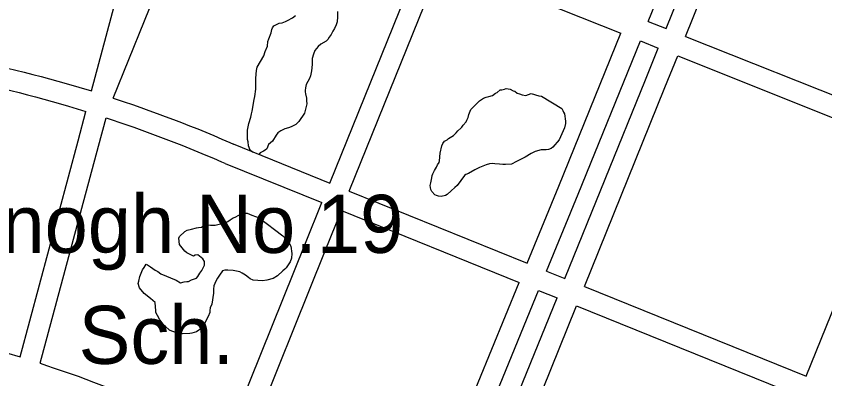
# Model space of a CAD drawing. Extents: x 3677843 to 3715951, y 511991 to 537744.
# Drawn here: x 3698980 to 3700134, y 533882 to 534400 of the extents above; entities that cross this region are included whole.
import ezdxf

# ---------------------------------------------------------------- set-up
doc = ezdxf.new("R2010")
doc.units = 0
for name, color, linetype in [('V-BLDG-IDEN', 7, 'Continuous'), ('V-ROAD-CNTR', 7, 'Continuous'), ('V-SITE-VEGE', 7, 'Continuous')]:
    doc.layers.add(name, color=color, linetype=linetype)

msp = doc.modelspace()

# ---------------------------------------------------------------- linework, layer by layer
at = {"layer": 'V-ROAD-CNTR'}
for points in [[(3699882, 534392.5), (3699998.4, 534679.3), (3700016.5, 534723.8)], [(3699907.4, 534382.3), (3699983.1, 534570.3), (3700040.5, 534714.1)], [(3699935.3, 534371.2), (3700011, 534559.1), (3700068.3, 534702.9)], [(3699087, 534293.2), (3699179.7, 534639.9)], [(3699118.1, 534283), (3699252.1, 534615)], [(3699427.3, 534161.4), (3699559.5, 534488.9)], [(3699455.1, 534150.1), (3699587.3, 534477.7)], [(3699587.3, 534477.7), (3699842.8, 534375.8)], [(3699882, 534392.5), (3699907.4, 534382.3)], [(3699709, 534047.1), (3699754.1, 534157), (3699842.8, 534375.8)], [(3699736.8, 534035.8), (3699781.9, 534145.7), (3699870.7, 534364.7)], [(3699870.7, 534364.7), (3699896.2, 534354.5)], [(3699935.3, 534371.2), (3700191.4, 534269), (3700252.6, 534244.1)], [(3699763, 534025.2), (3699877.9, 534309.2), (3699896.2, 534354.5)], [(3699790.8, 534013.9), (3699905.8, 534297.9), (3699924.1, 534343.4)], [(3699924.1, 534343.4), (3700180.2, 534241.1), (3700241.4, 534216.3)], [(3698918.5, 534336.9), (3698930.6, 534334.3), (3698942.8, 534331.6), (3698954.9, 534328.8), (3698966.9, 534325.9), (3698979, 534323), (3698991.1, 534320), (3699003.1, 534316.9), (3699015.1, 534313.7), (3699027.1, 534310.4), (3699039, 534307.1), (3699051, 534303.7), (3699087, 534293.2)], [(3698912.2, 534307.6), (3698924.2, 534305), (3698936.1, 534302.3), (3698948, 534299.6), (3698959.9, 534296.7), (3698971.8, 534293.9), (3698983.7, 534290.9), (3698995.5, 534287.8), (3699007.3, 534284.7), (3699019.1, 534281.5), (3699030.9, 534278.2), (3699042.7, 534274.9), (3699054.4, 534271.5), (3699079.2, 534264)], [(3699118.1, 534283), (3699133.9, 534277.7), (3699145.7, 534273.7), (3699157.4, 534269.6), (3699169.1, 534265.4), (3699180.8, 534261.1), (3699192.4, 534256.8), (3699204, 534252.4), (3699215.6, 534247.9), (3699227.2, 534243.4), (3699238.7, 534238.8), (3699250.2, 534234.1), (3699261.7, 534229.3), (3699273.1, 534224.4), (3699284.5, 534219.5), (3699289.6, 534217.3)], [(3698985.3, 533913), (3699068, 534222), (3699079.2, 534264)], [(3699013.9, 533903.9), (3699096.9, 534214.2), (3699107.8, 534254.9)], [(3699107.8, 534254.9), (3699135.9, 534245.3), (3699147.4, 534241.3), (3699158.9, 534237.2), (3699170.4, 534233), (3699181.9, 534228.7), (3699193.3, 534224.4), (3699204.7, 534220), (3699216.1, 534215.5), (3699227.5, 534211), (3699238.8, 534206.3), (3699250.1, 534201.6), (3699261.3, 534196.9), (3699272.5, 534192), (3699277.5, 534189.8)], [(3699289.2, 534217.5), (3699427.3, 534161.4)], [(3700107.2, 533885.6), (3700214.5, 534149.9), (3700241.4, 534216.3)], [(3699277.9, 534189.7), (3699416.1, 534133.6)], [(3699455.1, 534150.1), (3699709, 534047.1)], [(3699281.9, 533799.6), (3699392.7, 534075.8), (3699416.1, 534133.6)], [(3699309.7, 533788.3), (3699420.6, 534064.6), (3699443.9, 534122.3)], [(3699443.9, 534122.3), (3699697.6, 534019.4)], [(3699736.8, 534035.8), (3699763, 534025.2)], [(3699561.1, 533686.1), (3699697.6, 534019.4)], [(3699588.9, 533674.8), (3699725.4, 534008.1)], [(3699725.4, 534008.1), (3699751.8, 533997.4)], [(3699790.8, 534013.9), (3700107.2, 533885.6)], [(3699616.7, 533663.5), (3699703, 533876.9), (3699751.8, 533997.4)], [(3699644.5, 533652.2), (3699730.8, 533865.6), (3699779.6, 533986.1)], [(3699779.6, 533986.1), (3700095.9, 533857.8)], [(3698838.9, 533950.9), (3698850.5, 533948.4), (3698862.1, 533945.8), (3698873.7, 533943.1), (3698885.3, 533940.3), (3698896.9, 533937.5), (3698908.4, 533934.5), (3698920, 533931.5), (3698931.5, 533928.5), (3698943, 533925.3), (3698954.4, 533922.1), (3698965.9, 533918.7), (3698985.3, 533913)], [(3699013.9, 533903.9), (3699022.7, 533901), (3699034, 533897.2), (3699045.3, 533893.3), (3699056.6, 533889.4), (3699067.8, 533885.4), (3699079, 533881.3), (3699090.1, 533877.2), (3699101.3, 533872.9), (3699112.4, 533868.6), (3699123.5, 533864.2), (3699134.5, 533859.8), (3699145.5, 533855.2), (3699156.5, 533850.6), (3699157.6, 533850.2)]]:
    msp.add_lwpolyline(points, dxfattribs=at)
at = {"layer": 'V-SITE-VEGE'}
for points in [[(3699438.3, 534406.8), (3699438.3, 534399.1), (3699437.7, 534392), (3699436.6, 534387.7), (3699433.9, 534382.2), (3699431.7, 534378.4), (3699429, 534374), (3699426.3, 534370.2), (3699424.6, 534366.9), (3699421.9, 534364.2), (3699414.3, 534359.9), (3699410.5, 534356.6), (3699406.1, 534351.1), (3699403.9, 534345.7), (3699402.3, 534339.7), (3699402.3, 534331), (3699401.2, 534321.7), (3699399.5, 534314.6), (3699398.4, 534310.8), (3699393.5, 534302.6), (3699392.4, 534297.7), (3699391.9, 534293.9), (3699391.9, 534291.7), (3699392.4, 534289), (3699394.1, 534283), (3699394.1, 534279.1), (3699394.6, 534274.8), (3699391.3, 534261.2), (3699383.1, 534249.7), (3699378.8, 534245.3), (3699372.2, 534242.1), (3699368.4, 534240.4), (3699362.9, 534238.8), (3699357.5, 534236.1), (3699353.1, 534233.4), (3699350.9, 534230.1), (3699345.5, 534221.4), (3699340, 534216.5), (3699337.3, 534210.5), (3699335.1, 534208.3), (3699332.4, 534207.2), (3699328, 534204.5), (3699325.8, 534202.3), (3699320.4, 534204.5), (3699317.1, 534205.6), (3699313.8, 534208.3), (3699311.1, 534214.8), (3699310.6, 534220.3), (3699310, 534223.6), (3699310, 534237.2), (3699311.7, 534246.5), (3699314.4, 534255.7), (3699315.5, 534260.6), (3699316.6, 534264.5), (3699319.3, 534280.8), (3699320.4, 534285.2), (3699321.5, 534295.5), (3699321.5, 534302.1), (3699321.5, 534311.4), (3699322.6, 534322.3), (3699323.2, 534325), (3699323.7, 534327.2), (3699333, 534343.5), (3699335.2, 534349.5), (3699338.5, 534357.2), (3699339, 534363.7), (3699340.1, 534367.5), (3699343.4, 534376.3), (3699344.5, 534381.2), (3699345.6, 534383.3), (3699347.2, 534386.1), (3699352.1, 534388.8), (3699354.8, 534389.9), (3699359.2, 534390.4), (3699364.1, 534392.6), (3699366.8, 534393.7), (3699373.9, 534397.5), (3699378.3, 534400.8)], [(3699352.5, 534028.8), (3699346.5, 534025), (3699337.2, 534022.8), (3699331.2, 534021.7), (3699318.1, 534022.8), (3699313.8, 534024.5), (3699311, 534026.7), (3699306.7, 534029.9), (3699302.3, 534032.7), (3699299, 534034.8), (3699289.2, 534036.5), (3699281.6, 534037), (3699277.2, 534037), (3699274, 534035.9), (3699269.6, 534029.9), (3699266.9, 534025.6), (3699264.7, 534021.2), (3699261.9, 534014.7), (3699261.4, 534009.8), (3699261.4, 534004.3), (3699258.7, 533988.5), (3699256.5, 533983), (3699255.9, 533979.2), (3699255.9, 533976.5), (3699253.7, 533971), (3699248.3, 533960.7), (3699246.6, 533958), (3699240.1, 533951.4), (3699236.8, 533948.7), (3699230.3, 533947.1), (3699227.6, 533946.5), (3699217.2, 533946), (3699212.8, 533946), (3699201.9, 533949.8), (3699198.6, 533951.4), (3699192.6, 533956.4), (3699191, 533958), (3699184.5, 533966.2), (3699181.2, 533972.2), (3699179, 533976.5), (3699179, 533978.7), (3699177.9, 533990.7), (3699171.4, 533996.7), (3699162.1, 534003.8), (3699155.6, 534012), (3699153.9, 534018), (3699154.5, 534021.3), (3699156.1, 534027.8), (3699160, 534037.6), (3699162.1, 534040.9), (3699164.9, 534045.8), (3699167.1, 534044.7), (3699171.4, 534042), (3699178, 534037.1), (3699181.8, 534034.9), (3699186.1, 534031.6), (3699208, 534022.9), (3699214, 534019.1), (3699219.4, 534020.2), (3699223.2, 534020.7), (3699225.4, 534020.7), (3699229.8, 534023.4), (3699236.9, 534025.6), (3699239, 534027.8), (3699241.8, 534032.7), (3699244.5, 534036.5), (3699247.2, 534041.4), (3699248.3, 534044.1), (3699248.3, 534049.6), (3699246.1, 534053.4), (3699239.1, 534058.9), (3699235.2, 534058.3), (3699232.5, 534057.2), (3699228.7, 534058.9), (3699223.2, 534061.6), (3699220.5, 534064.3), (3699212.9, 534073.6), (3699211.8, 534082.9), (3699212.9, 534085.1), (3699220.5, 534092.2), (3699223.8, 534094.3), (3699229.8, 534095.4), (3699236.9, 534097.6), (3699239.6, 534098.1), (3699244, 534098.7), (3699246.7, 534099.8), (3699251.1, 534102.5), (3699257.1, 534101.4), (3699263.6, 534101.4), (3699275.1, 534104.1), (3699278.9, 534105.2), (3699281.6, 534106.8), (3699284.9, 534109), (3699289.3, 534111.8), (3699292, 534112.8), (3699297.4, 534115.6), (3699304, 534117.7), (3699306.7, 534118.3), (3699309.4, 534118.3), (3699316, 534115.6), (3699326.3, 534111.7)], [(3699326.3, 534111.7), (3699360.2, 534086.1), (3699366.7, 534079.5), (3699369.4, 534075.7), (3699371.6, 534071.4), (3699373.2, 534061), (3699372.7, 534054.4), (3699370.5, 534049), (3699365, 534040.3), (3699362.9, 534038.6), (3699360.1, 534035.9), (3699352.5, 534028.8)]]:
    msp.add_lwpolyline(points, dxfattribs=at)
msp.add_lwpolyline([(3699729.5, 534285.5), (3699758.4, 534268.1), (3699760, 534265.3), (3699761.1, 534262.6), (3699762.2, 534260.4), (3699763.8, 534250.1), (3699763.8, 534246.8), (3699762.2, 534240.3), (3699754.6, 534223.4), (3699745.8, 534213), (3699743.1, 534210.8), (3699739.3, 534209.7), (3699736, 534209.2), (3699728.9, 534209.2), (3699720.7, 534206.5), (3699714.7, 534203.7), (3699706, 534198.3), (3699694, 534192.3), (3699686.9, 534188.5), (3699678.2, 534187.9), (3699674.4, 534187.9), (3699669.5, 534188.5), (3699662.9, 534189), (3699659.6, 534189.6), (3699655.3, 534189), (3699650.4, 534187.4), (3699641.1, 534183.6), (3699634.5, 534180.3), (3699625.3, 534175.4), (3699621.5, 534173.8), (3699619.8, 534172.1), (3699608.9, 534158), (3699605.6, 534155.2), (3699600.7, 534150.3), (3699594.7, 534145.4), (3699592.5, 534143.8), (3699586.5, 534142.2), (3699582.7, 534142.7), (3699579.4, 534143.8), (3699577.3, 534144.9), (3699572.9, 534149.3), (3699571.3, 534152.5), (3699570.7, 534158), (3699571.3, 534161.8), (3699572.9, 534168.9), (3699573.5, 534172.2), (3699574.5, 534174.9), (3699576.7, 534179.3), (3699579.5, 534184.2), (3699581.1, 534187.4), (3699583.3, 534190.7), (3699583.8, 534193.4), (3699584.9, 534204.3), (3699587.1, 534214.7), (3699588.7, 534218), (3699590.9, 534221.2), (3699594.7, 534223.4), (3699596.9, 534225.1), (3699604, 534229.4), (3699607.8, 534233.2), (3699610, 534236), (3699614.4, 534239.8), (3699616, 534241.4), (3699617.7, 534244.1), (3699622, 534249), (3699623.1, 534251.2), (3699624.8, 534255), (3699625.9, 534259.4), (3699628.6, 534266.5), (3699641.1, 534279), (3699646.6, 534282.9), (3699650.4, 534284.5), (3699654.2, 534285), (3699659.7, 534286.7), (3699664, 534289.9), (3699666.2, 534291), (3699670.6, 534294.8), (3699672.8, 534294.8), (3699676.6, 534295.9), (3699679.3, 534296.5), (3699684.8, 534295.9), (3699689.1, 534293.2), (3699691.3, 534292.7), (3699694.6, 534289.9), (3699697.9, 534288.8), (3699701.7, 534287.7), (3699707.1, 534286.6), (3699714.8, 534289.4), (3699725.7, 534286.1)], close=True, dxfattribs=at)

# ---------------------------------------------------------------- texts
at = {"layer": 'V-BLDG-IDEN'}
for s, p in [('McDonogh No.19', (3698668.5, 534061.7)), ('Sch.', (3699068.6, 533903.1))]:
    msp.add_text(s, height=83, dxfattribs=at).set_placement(p)

doc.saveas('drawing.dxf')
